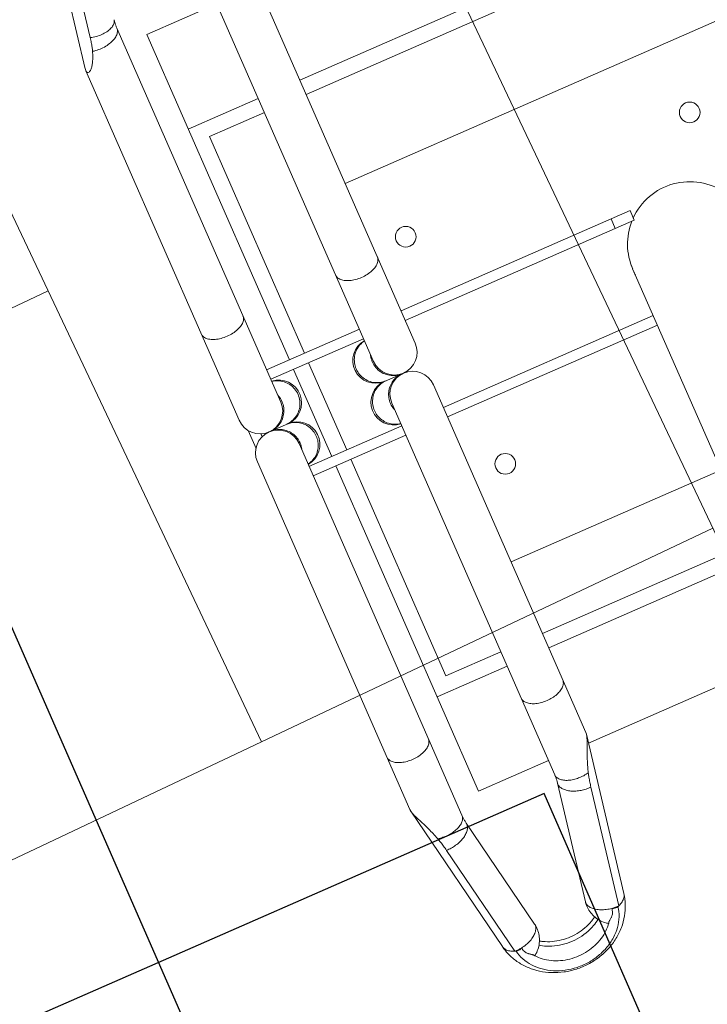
# Model space of a CAD drawing. Header units: metres. Extents: x 134157 to 138734, y 451157 to 455772.
# Tile 494 of 656: x 136618.941 to 136619.274, y 453795.638 to 453796.115. Entities that reach past the tile are written whole.
import ezdxf

# ---------------------------------------------------------------- set-up
doc = ezdxf.new("R2010")
doc.units = ezdxf.units.M
doc.linetypes.add('HIDDEN', pattern=[9.524999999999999, 6.35, -3.175])
doc.layers.add('-DR-alg-hulplijnen', color=210, linetype='Continuous', plot=False)
doc.layers.add('-DR-nw-gr-arc-gras', color=7, linetype='Continuous', true_color=0xb5d5a4)
for name, color, linetype in [('-DR-nw-inr-fietsparkeren Tulip enkele beugel', 2, 'Continuous'), ('-DR-nw-maatvoering', 3, 'Continuous'), ('VELOPA-FIG15HIDDEN', 1, 'HIDDEN'), ('VELOPA-FIG25', 1, 'Continuous')]:
    doc.layers.add(name, color=color, linetype=linetype)
doc.layers.add('-DR-nw-vh-arc-sbs df bruinrood Broeder Alarmstraat', color=7, linetype='Continuous', lineweight=9, true_color=0xd8beb6)
doc.styles.add('2-5TXT', font='arial.ttf')
doc.styles.add('Drong', font='txt', dxfattribs={"height": 1.8})
doc.dimstyles.new('Drong', dxfattribs={"dimtxt": 1.8, "dimasz": 2.5, "dimexe": 0, "dimexo": 0, "dimgap": 0.9, "dimtad": 1, "dimzin": 0, "dimdsep": 46, "dimtxsty": 'Drong', "dimblk": 'dimblk-wit', "dimcen": 0, "dimse1": 1, "dimse2": 1, "dimclrd": 256, "dimclre": 1, "dimclrt": 7, "dimadec": 0, "dimazin": 0, "dimtfac": 1, "dimtmove": 0, "dimatfit": 3, "dimfxl": 1, "dimtolj": 1, "dimtzin": 0, "dimarcsym": 0})
doc.dimstyles.new('VELOPA-drukwerk', dxfattribs={"dimscale": 0, "dimtxt": 2.5, "dimasz": 2, "dimexe": 1, "dimexo": 1, "dimgap": 1, "dimtad": 1, "dimdec": 0, "dimdsep": 46, "dimtxsty": '2-5TXT', "dimcen": 8, "dimadec": 1, "dimazin": 0, "dimtfac": 1, "dimtdec": 0, "dimtmove": 0, "dimatfit": 3, "dimfxl": 1, "dimtolj": 1, "dimtzin": 0, "dimarcsym": 0})
pattern_1 = [(115.3356253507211, (136419.7180158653, 453326.2367068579), (-0.2236810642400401, -0.1059037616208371), [0.06, -0.187485]), (205.3356253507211, (136419.7180158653, 453326.2367068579), (0.1059037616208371, -0.22368106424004), [0.06, -0.187485])]

# ---------------------------------------------------------------- blocks, each defined once
blk = doc.blocks.new('*D482')
at = {"layer": '-DR-alg-hulplijnen', "color": 0, "lineweight": -2, "ltscale": 4, "transparency": 16777216}
for p, q in [((-1.268533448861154e-15, -770.7167233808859), (-1.92714493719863e-14, -1064.726652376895)), ((3625, -770.7167233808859), (3625, -1064.726652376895)), ((41.43344676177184, -1044.009928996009), (3583.566553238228, -1044.009928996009))]:
    blk.add_line(p, q, dxfattribs=at)
at = {"layer": '-DR-alg-hulplijnen', "color": 0, "ltscale": 4, "transparency": 16777216}
for points in [[(41.43344676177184, -1037.104354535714), (41.43344676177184, -1050.915503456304), (-1.800291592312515e-14, -1044.009928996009)], [(3583.566553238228, -1037.104354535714), (3583.566553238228, -1050.915503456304), (3625, -1044.009928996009)]]:
    blk.add_solid(points, dxfattribs=at)
at = {"layer": 'Defpoints', "color": 0, "ltscale": 4, "transparency": 16777216}
for p in [(0, -750), (3625, -750), (3625, -1044.009928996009)]:
    blk.add_point(p, dxfattribs=at)
at = {"layer": '-DR-alg-hulplijnen', "color": 0, "ltscale": 4, "transparency": 16777216, "insert": (1812.5, -996.8320429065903), "char_height": 51.79180845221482, "attachment_point": 5, "style": '2-5TXT'}
blk.add_mtext('\\A1;3625', dxfattribs=at)
blk = doc.blocks.new('*D481')
at = {"layer": '-DR-alg-hulplijnen', "color": 0, "lineweight": -2, "ltscale": 4, "transparency": 16777216}
for p, q in [((3645.716723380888, 3.331503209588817e-15), (4009.119275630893, 6.177109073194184e-14)), ((3988.402552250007, -41.4334467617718), (3988.402552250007, -708.5665532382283)), ((3645.716723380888, -750.0000000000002), (4009.119275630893, -750.0000000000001))]:
    blk.add_line(p, q, dxfattribs=at)
at = {"layer": '-DR-alg-hulplijnen', "color": 0, "ltscale": 4, "transparency": 16777216}
for points in [[(3981.496977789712, -41.43344676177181), (3995.308126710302, -41.4334467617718), (3988.402552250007, 5.843958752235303e-14)], [(3981.496977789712, -708.5665532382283), (3995.308126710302, -708.5665532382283), (3988.402552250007, -750.0000000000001)]]:
    blk.add_solid(points, dxfattribs=at)
at = {"layer": 'Defpoints', "color": 0, "ltscale": 4, "transparency": 16777216}
for p in [(3625.000000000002, 0), (3625.000000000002, -750.0000000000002), (3988.402552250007, -750.0000000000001)]:
    blk.add_point(p, dxfattribs=at)
at = {"layer": '-DR-alg-hulplijnen', "color": 0, "ltscale": 4, "transparency": 16777216, "insert": (3941.242330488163, -375.0000000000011), "char_height": 51.79180845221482, "attachment_point": 5, "rotation": 90, "style": '2-5TXT'}
blk.add_mtext('\\A1;750', dxfattribs=at)
blk = doc.blocks.new('dimblk-wit')
at = {"color": 7}
blk.add_line((2.842170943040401e-14, -0.3333333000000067), (-2.842170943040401e-14, 0.3333333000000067), dxfattribs=at)
blk.add_solid([(0, 0), (-0.7999999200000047, 0.1999999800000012), (-0.7999999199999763, -0.1999999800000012)], dxfattribs=at)
blk = doc.blocks.new('*D634')
at = {"layer": '-DR-nw-maatvoering', "lineweight": -2, "transparency": 16777216}
blk.add_line((136616.4696596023, 453791.6460135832), (136622.2968280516, 453806.2631956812), dxfattribs=at)
at = {"layer": 'Defpoints', "color": 0, "transparency": 16777216}
for p in [(136622.4819835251, 453806.7276496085), (136622.889603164, 453806.5651512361), (136616.6921237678, 453791.0190612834)]:
    blk.add_point(p, dxfattribs=at)
at = {"layer": '-DR-nw-maatvoering', "lineweight": -2, "transparency": 16777216, "xscale": 0.5, "yscale": 0.5, "zscale": 0.5}
for p, rotation in [((136622.481983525, 453806.7276496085), 68.26520454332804), ((136616.2845041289, 453791.1815596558), 248.2652045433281)]:
    blk.add_blockref('dimblk-wit', p, dxfattribs=dict(at, rotation=rotation))
at = {"layer": '-DR-nw-maatvoering', "color": 7, "transparency": 16777216, "insert": (136619.0454071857, 453799.089283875), "char_height": 0.36, "attachment_point": 5, "rotation": 68.26520454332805, "style": 'Drong'}
blk.add_mtext('\\A1;16.75', dxfattribs=at)
blk = doc.blocks.new('Fietsenrek Tulip enkel')
at = {"layer": '-DR-alg-hulplijnen', "ltscale": 4}
for p, q in [((0, -750), (0, 0)), ((1925, 0), (0, 0)), ((0, -750), (0, 0)), ((1925, -750), (0, -750))]:
    blk.add_line(p, q, dxfattribs=at)
at = {"layer": 'VELOPA-FIG15HIDDEN', "color": 252, "linetype": 'Continuous', "lineweight": 9}
for p, q in [((272.0747259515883, -211.9999999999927), (272.0747259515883, -163.0000270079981)), ((277.0747259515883, -211.9999999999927), (277.0747259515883, -163.0000270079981)), ((323.0747259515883, -211.9999729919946), (323.0747259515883, -162.9999999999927)), ((277.0747259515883, -354.9999999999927), (277.0747259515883, -233.9999999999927)), ((323.0747259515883, -344.8499999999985), (323.0747259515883, -233.9999729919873))]:
    blk.add_line(p, q, dxfattribs=at)
at = {"layer": 'VELOPA-FIG25', "color": 252, "linetype": 'Continuous', "lineweight": 9}
for p, q in [((103.445198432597, -141.092851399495), (24.7611135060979, -155.4074385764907)), ((103.4953466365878, -141.0843735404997), (104.3279730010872, -141.0000270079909)), ((289.0747259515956, -141.0000270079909), (104.3279730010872, -141.0000270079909)), ((494.8371129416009, -140.9999999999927), (311.0747259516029, -140.9999999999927)), ((495.7262785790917, -141.0910967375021), (494.8371129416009, -140.9999999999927)), ((495.772689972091, -141.0990760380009), (573.5617494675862, -155.412532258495)), ((295.3146317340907, -142.9999999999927), (304.8906723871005, -142.9999999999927)), ((90.52735133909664, -149.3569318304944), (31.82041158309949, -160.0371806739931)), ((299.2223145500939, -147.9999999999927), (300.8416882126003, -147.9999999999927)), ((300.0747259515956, -151.9999999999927), (300.0747259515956, -161.9999999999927)), ((578.061183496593, -160.0371666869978), (520.0285534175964, -149.358961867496)), ((289.0747259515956, -163.0000270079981), (91.51472595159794, -163.0000270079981)), ((507.4947259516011, -162.9999999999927), (311.0747259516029, -162.9999999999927)), ((328.0747259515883, -211.9999729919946), (328.0747259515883, -162.9999999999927)), ((569.7877324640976, -174.0683839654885), (511.7551023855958, -163.3901791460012)), ((511.7551023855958, -163.3901791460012), (512.3705032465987, -163.4460002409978)), ((272.0747259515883, -174.9999999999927), (100.0747259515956, -174.9999999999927)), ((100.0747259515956, -174.9999999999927), (100.0747259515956, -211.9999999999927)), ((150.0747259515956, -174.9999999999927), (150.0747259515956, -211.9999999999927)), ((323.0747259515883, -174.9999999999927), (277.0747259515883, -174.9999999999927)), ((500.0747259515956, -174.9999999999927), (328.0747259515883, -174.9999999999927)), ((450.0747259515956, -174.9999999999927), (450.0747259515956, -211.9999729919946)), ((500.0747259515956, -174.9999999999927), (500.0747259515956, -211.9999729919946)), ((272.0747259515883, -182.9999999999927), (157.5747259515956, -182.9999999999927)), ((157.5747259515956, -182.9999999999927), (157.5747259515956, -211.9999999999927)), ((323.0747259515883, -182.9999999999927), (277.0747259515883, -182.9999999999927)), ((442.5747259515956, -182.9999999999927), (328.0747259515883, -182.9999999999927)), ((442.5747259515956, -211.9999729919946), (442.5747259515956, -182.9999999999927)), ((511.7551023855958, -211.6098208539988), (569.7877324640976, -200.931616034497)), ((91.51472595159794, -211.9999999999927), (289.0747259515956, -211.9999999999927)), ((300.0747259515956, -212.9999999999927), (300.0747259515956, -222.9999999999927)), ((311.0747259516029, -211.9999729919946), (507.4947259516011, -211.9999729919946)), ((511.7551023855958, -211.6098208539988), (512.3705032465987, -211.5539997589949)), ((520.0285534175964, -225.6410381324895), (578.061183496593, -214.962833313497)), ((495.7557838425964, -233.9040347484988), (573.5617494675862, -219.587467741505)), ((500.0747259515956, -233.1093344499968), (500.0747259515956, -344.8499999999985)), ((104.3281214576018, -233.9999999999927), (289.0747259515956, -233.9999999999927)), ((150.0747259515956, -233.9999999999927), (150.0747259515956, -474.9999999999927)), ((157.5747259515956, -233.9999999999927), (157.5747259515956, -467.9999999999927)), ((272.0747259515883, -354.9999999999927), (272.0747259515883, -233.9999999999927)), ((311.0747259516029, -233.9999729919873), (494.8372597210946, -233.9999729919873)), ((328.0747259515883, -344.8499999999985), (328.0747259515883, -233.9999729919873)), ((442.5747259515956, -344.8499999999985), (442.5747259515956, -233.9999729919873)), ((450.0747259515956, -233.9999729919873), (450.0747259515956, -344.8499999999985)), ((494.8372597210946, -233.9999729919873), (495.7291586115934, -233.9086769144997)), ((277.0747259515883, -344.9999999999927), (272.0747259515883, -344.9999999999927)), ((298.658684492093, -344.8499999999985), (630.2552322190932, -344.8499999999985)), ((277.0747259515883, -354.9999999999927), (272.0747259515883, -354.9999999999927))]:
    blk.add_line(p, q, dxfattribs=at)
at = {"layer": 'VELOPA-FIG25', "color": 252, "lineweight": 9, "ltscale": 4}
for p, q in [((204.6841535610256, -430.1073730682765), (204.6841535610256, -233.9999999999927)), ((404.684153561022, -430.1073730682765), (404.684153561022, -233.9999729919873))]:
    blk.add_line(p, q, dxfattribs=at)
at = {"layer": 'VELOPA-FIG25', "color": 252, "lineweight": 9}
for centre in [(240.0747259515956, -250.4999999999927), (360.0747259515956, -250.4999999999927), (240.0747259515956, -400.4999999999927)]:
    blk.add_circle(centre, 4.999999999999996, dxfattribs=at)
at = {"layer": 'VELOPA-FIG25', "color": 252, "linetype": 'Continuous', "lineweight": 9}
for centre, radius, start, end in [((289.0747259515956, -152.0000270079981), 11, 270, 90), ((311.0747259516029, -151.9999999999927), 11, 90, 270), ((289.0747259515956, -161.9999999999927), 11, 185.2265930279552, 0), ((311.0747259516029, -161.9999999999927), 11, 180, 354.7785966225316), ((289.0747259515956, -212.9999999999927), 11, 0, 174.7735481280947), ((311.0747259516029, -212.9999999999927), 11, 5.221544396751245, 180), ((289.0747259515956, -222.9999999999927), 11, 270, 90), ((311.0747259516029, -222.9999729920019), 11, 90, 270), ((298.4394089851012, -374.9999999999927), 30.15, 90, 135.0000000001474), ((300.0747259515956, -374.9999999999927), 30.25, 88.04586216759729, 96.6523645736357), ((298.4394089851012, -374.9999999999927), 30.15, 138.1691524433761, 238.3446818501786)]:
    blk.add_arc(centre, radius, start, end, dxfattribs=at)
for points, start_tangent, end_tangent in [([(104.32797300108, -141.0000270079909), (105.1764229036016, -141.166496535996), (105.600572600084, -141.6901262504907), (105.4679042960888, -142.5042838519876), (104.7749708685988, -143.484854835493), (103.5278335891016, -144.5640353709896), (101.7686759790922, -145.6635126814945), (99.5995506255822, -146.7155038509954), (97.03399418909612, -147.7221090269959)], (1, 0), (-0.9419036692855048, -0.3358831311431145)), ([(243.5386294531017, -163.0000270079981), (245.2264974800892, -162.5544497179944), (246.7776244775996, -161.2538158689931), (248.0663473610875, -159.2034950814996), (248.9882614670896, -156.5695921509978), (249.4686787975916, -153.5654902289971), (249.4686787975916, -150.4345637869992), (248.9882614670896, -147.4304618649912), (248.0663473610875, -144.7965589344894), (246.7776244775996, -142.7462381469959), (245.2264974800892, -141.4456042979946), (243.5386294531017, -141.0000270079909)], (1, 0), (-1, 0)), ([(466.994016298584, -163), (468.5860438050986, -162.6251840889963), (470.0695772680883, -161.5262794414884), (471.3435163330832, -159.7781745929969), (472.3210441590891, -157.5), (472.9355438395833, -154.8470094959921), (473.1451382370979, -151.9999999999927), (472.9355438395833, -149.1529905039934), (472.3210441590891, -146.4999999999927), (471.3435163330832, -144.2218254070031), (470.0695772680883, -142.473720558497), (468.5860438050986, -141.3748159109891), (466.994016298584, -140.9999999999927)], (1, 0), (-1, 0)), ([(513.1607519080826, -147.7183760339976), (510.0422459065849, -146.6946697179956), (507.153079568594, -145.6307649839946), (504.4932891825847, -144.5501866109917), (502.0300367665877, -143.480861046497), (499.7637301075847, -142.4865463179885), (497.7815417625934, -141.6876164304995), (496.0994907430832, -141.1684539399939), (495.7265333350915, -141.0897224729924)], (-0.9553822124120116, 0.2953723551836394), (-0.9832483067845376, 0.1822711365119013)), ([(97.03400300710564, -147.7221056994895), (95.09443993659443, -148.3306103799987), (92.91885164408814, -148.8729414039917), (90.52735133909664, -149.3569318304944)], (-0.9419022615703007, -0.3358870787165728), (-0.9838514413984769, -0.1789869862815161)), ([(91.51475757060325, -163.0000270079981), (93.178763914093, -162.5671808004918), (94.71187839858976, -161.3027068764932), (95.99337920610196, -159.3061184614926), (96.92241296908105, -156.73454568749), (97.42586524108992, -153.7903695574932), (97.46411464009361, -150.7052947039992), (97.03399418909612, -147.7221090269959)], (0.999999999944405, 1.054467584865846e-05), (-0.2241302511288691, 0.9745591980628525)), ([(507.4947259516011, -163), (508.9946258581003, -162.6679655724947), (510.403976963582, -161.6919071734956), (511.6376968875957, -160.130749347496), (512.6213060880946, -158.0787390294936), (513.2954241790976, -155.6597558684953), (513.6193547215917, -153.0198336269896), (513.5735420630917, -150.3183441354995), (513.1607519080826, -147.7183760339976)], (1, 0), (-0.2299615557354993, 0.973199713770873)), ([(520.0285534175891, -149.358961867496), (517.6052190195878, -148.8716865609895), (515.3152293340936, -148.3272174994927), (513.1607519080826, -147.7183760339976)], (-0.9834894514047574, 0.1809654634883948), (-0.9553822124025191, 0.2953723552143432)), ([(90.52735133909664, -149.3569318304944), (91.15725216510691, -152.214398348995), (91.3652646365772, -155.0970937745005), (91.13662053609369, -157.8003560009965), (90.48755286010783, -160.1322621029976), (89.46414332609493, -161.9272542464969), (88.13905072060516, -163.0578937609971), (87.18319054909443, -163.3891032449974)], (0.2858925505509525, -0.9582616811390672), (-0.983181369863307, -0.1826318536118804)), ([(512.370503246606, -163.4460002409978), (513.8332429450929, -163.1500431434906), (515.2912186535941, -162.2782816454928), (516.6650685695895, -160.878168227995), (517.8800100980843, -159.0259150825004), (518.869910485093, -156.822345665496), (519.5808866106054, -154.3874065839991), (519.9742380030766, -151.8536385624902), (520.0285534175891, -149.358961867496)], (1, 0), (-0.04841406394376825, 0.9988273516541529)), ([(289.1630631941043, -163.6325950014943), (292.1737840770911, -163.1921530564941), (295.0217749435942, -161.9054723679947), (297.3879712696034, -159.877147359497), (299.0806779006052, -157.2715008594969), (299.9627618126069, -154.299626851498), (300.0745150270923, -152.750957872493)], (0.99996768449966, 0.008039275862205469), (0, 1)), ([(310.9935898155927, -163.6326511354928), (308.2277164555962, -163.2621553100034), (305.5747259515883, -162.1750396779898), (303.2965513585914, -160.4456884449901), (301.5484465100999, -158.1919540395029), (300.4495418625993, -155.5674247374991), (300.0747259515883, -152.750957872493)], (-0.9999728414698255, 0.007369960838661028), (0, 1)), ([(573.5617138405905, -155.4127280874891), (573.7128661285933, -155.4431628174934), (575.4500885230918, -156.2476258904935), (576.9283822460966, -157.8094454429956), (578.061183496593, -160.0371666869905)], (0.9838505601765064, -0.1789918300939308), (0.3481890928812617, -0.9374243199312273)), ([(573.5617494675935, -219.5874677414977), (578.7706373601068, -218.0776590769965), (583.6881667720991, -215.5124794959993), (588.2215604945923, -211.8576967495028), (592.0143276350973, -207.3459410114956), (595.0129162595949, -202.0121346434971), (597.0151496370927, -196.1921108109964), (597.984348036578, -190.0517689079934), (597.892170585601, -183.8694163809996), (596.757943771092, -177.8318916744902), (594.6560760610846, -172.2159666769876), (591.6399866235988, -167.1248132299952), (587.9239800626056, -162.8540007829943), (583.523176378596, -159.3805036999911), (578.7266569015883, -156.9047444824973), (573.5617494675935, -155.412532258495)], (0.9834894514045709, 0.1809654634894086), (-0.9834894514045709, 0.1809654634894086)), ([(289.0747259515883, -172.1310344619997), (292.1737840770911, -171.6902373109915), (295.0217749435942, -170.4035566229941), (297.3879712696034, -168.3752316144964), (299.0806779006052, -165.769585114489), (299.9627618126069, -162.7977111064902), (300.0485158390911, -161.9980283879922)], (1, 0), (0.06937048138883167, 0.9975909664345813)), ([(300.0485158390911, -161.9980283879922), (300.0745150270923, -161.2490421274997)], (0.06937048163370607, 0.9975909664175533), (0, 1)), ([(300.1004789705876, -161.9919541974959), (300.0747259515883, -161.2490421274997)], (-0.06916157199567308, 0.9976054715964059), (0, 1)), ([(311.0747259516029, -172.1310344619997), (308.2277164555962, -171.7602395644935), (305.5747259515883, -170.6731239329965), (303.2965513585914, -168.9437726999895), (301.5484465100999, -166.690038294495), (300.4495418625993, -164.0655089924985), (300.1004789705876, -161.9919541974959)], (-1, 0), (-0.06916157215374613, 0.9976054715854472)), ([(577.8828285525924, -163.5944361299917), (578.0581665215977, -161.7951034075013), (578.061183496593, -160.0371666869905)], (0.1429102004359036, 0.9897356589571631), (-0.04841406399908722, 0.9988273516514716)), ([(577.8828285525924, -163.5944361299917), (578.1861512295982, -162.8770445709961), (578.3573884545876, -162.0765153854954), (578.3780841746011, -161.2791146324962), (578.2446153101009, -160.5658552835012)], (0.4845798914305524, 0.8747470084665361), (-0.3077783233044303, 0.9514580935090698)), ([(578.2446153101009, -160.5658552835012), (578.1548630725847, -160.2980427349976), (578.061183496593, -160.0371666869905)], (-0.3077783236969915, 0.9514580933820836), (-0.3481890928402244, 0.9374243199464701)), ([(578.2446153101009, -214.4341447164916), (583.0011780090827, -212.9043890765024), (587.3700303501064, -210.1679985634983), (591.143664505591, -206.3549437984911), (594.1428437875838, -201.6463338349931), (596.2251158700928, -196.2658140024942), (597.2915788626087, -190.4689434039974), (597.2915788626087, -184.5310565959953), (596.2251158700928, -178.7341859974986), (594.1428437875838, -173.3536661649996), (591.143664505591, -168.6450562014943), (587.3700303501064, -164.8320014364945), (583.0011780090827, -162.0956109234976), (578.2446153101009, -160.5658552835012)], (0.9834894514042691, 0.1809654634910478), (-0.9834894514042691, 0.1809654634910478)), ([(91.51419536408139, -163.0000270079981), (90.06369162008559, -163.0438454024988), (88.61830882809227, -163.1749256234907), (87.18375083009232, -163.392116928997)], (-0.9999999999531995, -9.674766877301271e-06), (-0.9838514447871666, -0.1789869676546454)), ([(278.2188355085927, -163.0046414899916), (279.0687740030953, -165.769585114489), (280.7614806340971, -168.3752316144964), (283.1276769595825, -170.4035566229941), (285.9756678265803, -171.6902373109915), (289.0747259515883, -172.1310344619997)], (0.1631534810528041, -0.9866007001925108), (1, 0)), ([(285.5324696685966, -163.053340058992), (285.9756678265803, -163.1921530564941), (288.9863887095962, -163.6325950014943)], (0.9477856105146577, -0.3189081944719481), (0.9999676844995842, -0.008039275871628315)), ([(288.9863887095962, -163.6325950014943), (289.0747259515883, -163.6329502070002)], (0.9999676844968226, -0.008039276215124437), (1, 0)), ([(289.0747259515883, -163.6329502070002), (289.1630631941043, -163.6325950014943)], (1, 0), (0.9999676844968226, 0.008039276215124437)), ([(311.0747259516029, -163.6329502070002), (310.9935898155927, -163.6326511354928)], (-1, 0), (-0.9999728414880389, 0.007369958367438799)), ([(321.9288665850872, -163.0144769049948), (321.6999100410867, -164.0655089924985), (320.6010053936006, -166.690038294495), (318.8529005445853, -168.9437726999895), (316.5747259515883, -170.6731239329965), (313.9217354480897, -171.7602395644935), (311.0747259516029, -172.1310344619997)], (-0.1638538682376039, -0.9864846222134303), (-1, 0)), ([(311.1558620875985, -163.6326511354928), (311.0747259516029, -163.6329502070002)], (-0.9999728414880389, -0.007369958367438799), (-1, 0)), ([(314.5830332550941, -163.064683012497), (313.9217354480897, -163.2621553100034), (311.1558620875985, -163.6326511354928)], (-0.9487952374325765, -0.3158917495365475), (-0.9999728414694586, -0.007369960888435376)), ([(511.7551023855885, -163.3901791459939), (510.3443160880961, -163.1741171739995), (508.922379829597, -163.0436381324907), (507.4947259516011, -163)], (-0.9834894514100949, 0.1809654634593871), (-1, 0)), ([(577.8828285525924, -163.5944361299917), (577.2849133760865, -166.3407292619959), (576.3266383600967, -168.8847591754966), (575.0707194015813, -171.0600332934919), (573.5993227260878, -172.72422531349), (572.0088353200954, -173.768359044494), (570.4029777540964, -174.1242050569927), (569.7881758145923, -174.0660051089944)], (-0.1429101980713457, -0.9897356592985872), (-0.9830726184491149, 0.1832163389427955)), ([(581.3055040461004, -165.1294488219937), (581.2596432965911, -165.0871941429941), (580.5832160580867, -164.5618098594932), (579.7776140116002, -164.1331376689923), (578.861981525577, -163.8170787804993), (577.8828285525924, -163.5944361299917)], (-0.7317919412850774, 0.6815281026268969), (-0.9834894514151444, 0.1809654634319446)), ([(581.7429735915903, -165.579241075), (581.3055040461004, -165.1294488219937)], (-0.6639546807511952, 0.7477728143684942), (-0.7317919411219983, 0.6815281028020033)), ([(583.3163983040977, -167.5550836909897), (583.3107844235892, -167.5510886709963), (583.0006612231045, -167.2355749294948), (582.6643575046, -166.7823136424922), (582.2783152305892, -166.2445987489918), (581.8175673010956, -165.6645055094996), (581.7429735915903, -165.579241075)], (-0.816839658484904, 0.576864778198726), (-0.6639546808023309, 0.7477728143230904)), ([(569.7877324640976, -174.0683839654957), (572.74650692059, -174.2877739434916), (575.6955799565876, -173.8647761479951), (578.5244736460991, -172.8009716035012), (581.0982246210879, -171.1255928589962), (583.3039738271, -168.8824958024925), (583.9188253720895, -168.0466727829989)], (0.9834894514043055, -0.1809654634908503), (0.5641571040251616, 0.8256674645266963)), ([(583.8994268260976, -167.9998713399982), (583.680129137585, -167.828367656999), (583.3163900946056, -167.5552250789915)], (-0.7831416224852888, 0.6218433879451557), (-0.8069365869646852, 0.5906380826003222)), ([(583.8995416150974, -207.0000360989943), (586.6723694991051, -204.3154133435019), (589.1502162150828, -200.7668309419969), (591.0006356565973, -196.6789411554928), (592.1475709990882, -192.2146738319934), (592.5417483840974, -187.5510255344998), (592.16362860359, -182.8813609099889), (591.0284676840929, -178.4008529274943), (589.1822902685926, -174.2899318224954), (586.7002369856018, -170.7172589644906), (583.8994268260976, -167.9998713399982)], (0.7831353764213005, 0.6218512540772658), (-0.7831416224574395, 0.621843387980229)), ([(578.2560795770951, -202.1207758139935), (579.0847439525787, -200.7668309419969), (580.9351633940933, -196.6789411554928), (582.0820987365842, -192.2146738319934), (582.4762761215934, -187.5510255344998), (582.098156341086, -182.8813609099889), (580.9629954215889, -178.4008529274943), (579.1168180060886, -174.2899318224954), (578.2557944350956, -172.8787873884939)], (0.5507126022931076, 0.834694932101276), (-0.5507311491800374, 0.834682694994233)), ([(579.9956035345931, -203.1606989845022), (581.9342555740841, -199.9058249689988), (583.7395385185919, -195.1817957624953), (584.6636466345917, -190.1008767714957), (584.6636466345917, -184.8991232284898), (583.7395385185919, -179.8182042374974), (581.9342555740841, -175.0941750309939), (579.9956035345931, -171.8393010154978)], (0.5773998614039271, 0.8164615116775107), (-0.5773998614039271, 0.8164615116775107)), ([(278.2188309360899, -211.9953861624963), (279.0687740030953, -209.2304148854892), (280.7614806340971, -206.6247683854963), (283.1276769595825, -204.5964433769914), (285.9756678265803, -203.3097626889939), (289.0747259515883, -202.8689655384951)], (0.1631509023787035, 0.986601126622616), (1, 0)), ([(289.0747259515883, -202.8689655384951), (292.1737840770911, -203.3097626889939), (295.0217749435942, -204.5964433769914), (297.3879712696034, -206.6247683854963), (299.0806779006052, -209.2304148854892), (299.9627618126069, -212.202288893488), (300.0485158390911, -213.0019716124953)], (1, 0), (0.06937048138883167, -0.9975909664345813)), ([(311.0747259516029, -202.8689655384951), (308.2277164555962, -203.2397604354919), (305.5747259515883, -204.3268760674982), (303.2965513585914, -206.056227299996), (301.5484465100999, -208.3099617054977), (300.4495418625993, -210.9344910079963), (300.1004789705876, -213.0080458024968)], (-1, 0), (-0.06916157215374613, -0.9976054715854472)), ([(321.9288620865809, -211.9854960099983), (321.6999100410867, -210.9344910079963), (320.6010053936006, -208.3099617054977), (318.8529005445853, -206.056227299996), (316.5747259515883, -204.3268760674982), (313.9217354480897, -203.2397604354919), (311.0747259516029, -202.8689655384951)], (-0.1638563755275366, 0.9864842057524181), (-1, 0)), ([(569.7877324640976, -200.9316160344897), (572.74650692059, -200.7122260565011), (575.6955799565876, -201.1352238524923), (578.5244736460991, -202.1990283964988), (581.0982246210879, -203.8744071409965), (583.3039738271, -206.117504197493), (583.917779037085, -206.9517960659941)], (0.9834894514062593, 0.1809654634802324), (0.5642593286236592, -0.8255976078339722)), ([(569.7881761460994, -200.9339966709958), (570.4031333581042, -200.8757949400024), (570.4376453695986, -200.8758824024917)], (0.9830726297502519, 0.1832162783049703), (0.9999700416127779, -0.007740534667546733)), ([(570.4376453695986, -200.8758824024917), (572.008766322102, -201.2316107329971), (573.5993205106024, -202.2757727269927), (575.0707066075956, -203.9399486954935), (576.3266339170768, -206.1152313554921), (577.2849118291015, -208.6592654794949), (577.8828285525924, -211.4055638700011)], (0.9999700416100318, -0.007740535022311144), (0.1429101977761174, -0.9897356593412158)), ([(581.3048289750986, -209.8711807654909), (581.7614555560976, -209.3998654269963)], (0.7319026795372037, 0.6814091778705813), (0.661212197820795, 0.7501989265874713)), ([(581.7614555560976, -209.3998654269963), (581.8226206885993, -209.3296260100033), (582.2868631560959, -208.743856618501), (582.6730661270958, -208.2054200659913), (583.0086431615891, -207.7546029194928), (583.3163857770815, -207.4447451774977)], (0.6612121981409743, 0.7501989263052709), (0.8176137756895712, 0.5757670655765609)), ([(583.3163898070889, -207.4447759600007), (583.6631090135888, -207.1847250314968), (583.8995416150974, -207.0000360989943)], (0.8069358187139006, 0.5906391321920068), (0.7831353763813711, 0.6218512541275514)), ([(243.5386294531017, -211.9999999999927), (245.2264974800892, -212.4455772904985), (246.7776244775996, -213.7462111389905), (248.0663473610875, -215.7965319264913), (248.9882614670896, -218.4304348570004), (249.4686787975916, -221.4345367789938), (249.4686787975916, -224.5654632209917), (248.9882614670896, -227.5695651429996), (248.0663473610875, -230.2034680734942), (246.7776244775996, -232.253788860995), (245.2264974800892, -233.5544227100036), (243.5386294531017, -233.9999999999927)], (1, 0), (-1, 0)), ([(285.5324074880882, -211.946680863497), (285.9756678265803, -211.8078469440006), (288.9863849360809, -211.3674050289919)], (0.9477837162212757, 0.318913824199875), (0.9999676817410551, 0.008039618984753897)), ([(288.9863849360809, -211.3674050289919), (289.0747259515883, -211.3670497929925)], (0.9999676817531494, 0.008039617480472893), (1, 0)), ([(289.0747259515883, -211.3670497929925), (289.1630669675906, -211.3674050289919)], (1, 0), (0.9999676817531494, -0.008039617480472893)), ([(289.1630669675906, -211.3674050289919), (292.1737840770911, -211.8078469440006), (295.0217749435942, -213.0945276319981), (297.3879712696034, -215.1228526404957), (299.0806779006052, -217.7284991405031), (299.9627618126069, -220.700373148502), (300.0745150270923, -222.2490421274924)], (0.9999676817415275, -0.008039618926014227), (0, -1)), ([(300.0485158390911, -213.0019716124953), (300.0745150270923, -213.750957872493)], (0.06937048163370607, -0.9975909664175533), (0, -1)), ([(310.9935932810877, -211.3673488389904), (308.2277164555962, -211.7378446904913), (305.5747259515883, -212.8249603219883), (303.2965513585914, -214.5543115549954), (301.5484465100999, -216.8080459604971), (300.4495418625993, -219.4325752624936), (300.0747259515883, -222.2490421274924)], (-0.9999728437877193, -0.007369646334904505), (0, -1)), ([(300.1004789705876, -213.0080458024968), (300.0747259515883, -213.750957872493)], (-0.06916157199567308, -0.9976054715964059), (0, -1)), ([(311.0747259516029, -211.3670497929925), (310.9935932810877, -211.3673488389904)], (-1, 0), (-0.9999728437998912, -0.007369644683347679)), ([(311.1558586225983, -211.3673488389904), (311.0747259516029, -211.3670497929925)], (-0.9999728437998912, 0.007369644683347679), (-1, 0)), ([(314.5829654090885, -211.9352943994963), (313.9217354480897, -211.7378446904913), (311.1558586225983, -211.3673488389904)], (-0.9487972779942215, 0.3158856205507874), (-0.9999728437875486, 0.007369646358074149)), ([(466.994016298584, -211.9999729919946), (468.5860438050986, -212.374788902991), (470.0695772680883, -213.4736935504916), (471.3435163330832, -215.2217983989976), (472.3210441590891, -217.4999729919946), (472.9355438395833, -220.1529634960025), (473.1451382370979, -222.9999729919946), (472.9355438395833, -225.8469824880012), (472.3210441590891, -228.4999729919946), (471.3435163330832, -230.7781475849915), (470.0695772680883, -232.5262524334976), (468.5860438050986, -233.6251570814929), (466.994016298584, -233.9999729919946)], (1, 0), (-1, 0)), ([(507.4947259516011, -211.9999729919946), (508.9946258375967, -212.3320074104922), (510.4039769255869, -213.3080657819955), (511.6376968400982, -214.8692235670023), (512.6213060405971, -216.9212338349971), (513.2954241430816, -219.3402169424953), (513.6193547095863, -221.9801391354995), (513.5735420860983, -224.6816285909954), (513.1609006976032, -227.2815920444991)], (1, 0), (-0.2298794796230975, -0.9732191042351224)), ([(507.4950211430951, -211.9999729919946), (508.9224544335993, -211.9563453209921), (510.3443704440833, -211.8258731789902), (511.7551023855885, -211.6098208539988)], (1, 1.038950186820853e-08), (0.9834894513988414, 0.1809654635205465)), ([(512.370503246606, -211.5539997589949), (513.8332429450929, -211.8499568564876), (515.2912186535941, -212.7217183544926), (516.6650685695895, -214.1218317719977), (517.8800100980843, -215.9740849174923), (518.869910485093, -218.1776543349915), (519.5808866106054, -220.6125934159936), (519.9742380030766, -223.1463614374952), (520.0285534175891, -225.6410381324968)], (1, 0), (-0.04841406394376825, -0.9988273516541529)), ([(577.8828285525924, -211.4055638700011), (578.8483278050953, -211.1866933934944), (579.7620077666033, -210.8735213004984), (580.5740716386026, -210.4441363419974), (581.2582947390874, -209.9140350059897), (581.3048289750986, -209.8711807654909)], (0.9834894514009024, 0.1809654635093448), (0.7319026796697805, 0.6814091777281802)), ([(577.8828285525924, -211.4055638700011), (578.1861512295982, -212.1229554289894), (578.3573884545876, -212.9234846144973), (578.3780841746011, -213.7208853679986), (578.2446153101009, -214.4341447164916)], (0.4845798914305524, -0.8747470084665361), (-0.3077783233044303, -0.9514580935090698)), ([(577.8828285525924, -211.4055638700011), (578.0581665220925, -213.2048965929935), (578.061183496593, -214.962833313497)], (0.1429102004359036, -0.9897356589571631), (-0.04841406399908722, -0.9988273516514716)), ([(578.2446153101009, -214.4341447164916), (578.1548630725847, -214.7019572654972), (578.061183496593, -214.962833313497)], (-0.3077783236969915, -0.9514580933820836), (-0.3481890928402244, -0.9374243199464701)), ([(578.061183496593, -214.962833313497), (576.9283822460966, -217.1905545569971), (575.4500885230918, -218.7523741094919), (573.7128661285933, -219.556837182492), (573.5617138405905, -219.5872719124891)], (-0.3481890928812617, -0.9374243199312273), (-0.9838505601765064, -0.1789918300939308)), ([(495.7292658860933, -233.9092552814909), (495.9427061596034, -233.8665142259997), (497.3783835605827, -233.4555993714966), (499.0630185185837, -232.8091236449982), (500.9861600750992, -231.9804818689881), (503.099138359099, -231.0494096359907), (505.3447052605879, -230.0939968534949), (507.7623714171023, -229.1352099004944), (510.3685579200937, -228.1923988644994), (513.1609006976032, -227.2815920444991)], (0.9832304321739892, 0.1823675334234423), (0.9553821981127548, 0.2953724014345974)), ([(513.1609215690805, -227.2815860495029), (515.3153771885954, -226.6727519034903), (517.6052933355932, -226.1282990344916), (520.0285534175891, -225.6410381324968)], (0.9553816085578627, 0.2953743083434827), (0.9834894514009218, 0.1809654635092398)), ([(301.7034562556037, -344.8734628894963), (300.5148655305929, -344.8501345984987)], (-0.9992298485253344, 0.0392391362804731), (-0.999999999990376, 4.387265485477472e-06))]:
    blk.add_spline(points, degree=3, dxfattribs=dict(at, start_tangent=start_tangent, end_tangent=end_tangent))
at = {"layer": '-DR-alg-hulplijnen', "ltscale": 4}
dim = blk.add_linear_dim(base=(3988.402552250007, -750.0000000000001), p1=(3625, 0), p2=(3625, -750), angle=90, dimstyle='VELOPA-drukwerk', override={"dimscale": 20.71672338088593}, dxfattribs=at)
dim.commit()
dim.dimension.update_dxf_attribs({"geometry": '*D481', "text_midpoint": (3941.242330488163, -375.0000000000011)})
dim = blk.add_linear_dim(base=(3625, -1044.009928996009), p1=(0, -750), p2=(3625, -750), dimstyle='VELOPA-drukwerk', override={"dimscale": 20.71672338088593}, dxfattribs=at)
dim.commit()
dim.dimension.update_dxf_attribs({"geometry": '*D482', "text_midpoint": (1812.5, -996.8320429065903)})

msp = doc.modelspace()

# ---------------------------------------------------------------- hatches: boundary and pattern name
at = {"layer": '-DR-nw-gr-arc-gras', "transparency": 33554687}
h = msp.add_hatch(dxfattribs=at)
h.set_pattern_fill('AGR-BOLLEN', color=256, scale=0.1, pattern_type=2)
h.set_pattern_definition(pattern_1)
edge = h.paths.add_edge_path()
edge.add_arc((-7000776.809524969, 3043164.567559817), 7592527.997363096, 340.0567505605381, 340.0572256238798)
edge.add_line((136455.7815594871, 453494.2542758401), (136455.1236032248, 453494.4934109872))
edge.add_arc((380495.2223584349, 364992.5484406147), 259592.3035530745, 160.0666568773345, 160.0804453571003)
edge.add_line((136433.832290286, 453435.7615323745), (136433.813485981, 453435.768343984))
edge.add_line((136433.813485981, 453435.768343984), (136432.1794965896, 453431.2550945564))
edge.add_line((136432.1794965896, 453431.2550945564), (136432.198303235, 453431.2482893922))
edge.add_line((136432.198303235, 453431.2482893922), (136431.6776287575, 453429.8696050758))
edge.add_line((136431.6776287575, 453429.8696050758), (136432.3363505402, 453429.6312341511))
edge.add_line((136432.3363505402, 453429.6312341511), (136434.3092713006, 453435.0765756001))
h = msp.add_hatch(dxfattribs=at)
h.set_pattern_fill('AGR-BOLLEN', color=256, scale=0.1, pattern_type=2)
h.set_pattern_definition(pattern_1)
edge = h.paths.add_edge_path()
edge.add_line((136644.2753070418, 454017.4218487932), (136643.9350728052, 454016.4814706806))
edge.add_line((136643.9350728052, 454016.4814706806), (136643.8839339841, 454016.3403207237))
edge.add_line((136643.8839339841, 454016.3403207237), (136644.542212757, 454016.1016536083))
edge.add_arc((1711333.983143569, -116117.4265426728), 1674723.581774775, 160.0956720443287, 160.096657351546, ccw=False)
edge.add_line((136654.3469492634, 454043.1812754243), (136653.6888597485, 454043.419891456))
edge.add_line((136653.6888597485, 454043.419891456), (136653.6378049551, 454043.2789838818))
edge.add_line((136653.6378049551, 454043.2789838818), (136653.2975354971, 454042.3386559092))
edge.add_line((136653.2975354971, 454042.3386559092), (136644.2753070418, 454017.4218487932))
at = {"layer": '-DR-nw-vh-arc-sbs df bruinrood Broeder Alarmstraat', "transparency": 33554687}
h = msp.add_hatch(dxfattribs=at)
h.set_pattern_fill('AVH-SBS_DIKFORMAAT_KEPER', color=256, scale=3.5, angle=45, pattern_type=2)
h.set_pattern_definition([(115.3356253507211, (136419.7180158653, 453326.2367068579), (-0.321614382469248, 0.1149290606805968), [0.9660000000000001, -0.483]), (25.33562535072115, (136419.0632007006, 453325.9266788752), (-0.321614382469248, 0.1149290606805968), [0.966, -0.483]), (115.3356253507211, (136419.3505233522, 453326.7307148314), (-0.321614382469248, 0.1149290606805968), [0, -1.449]), (115.3356253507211, (136419.3389369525, 453326.1908287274), (-0.321614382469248, 0.1149290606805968), [0, -1.449])])
h.paths.add_polyline_path([(136622.8075498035, 453806.5944730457), (136616.6100704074, 453791.048383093), (136618.5044023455, 453790.3142710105), (136624.631343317, 453805.9024352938)])

# ---------------------------------------------------------------- block references
at = {"layer": '-DR-nw-inr-fietsparkeren Tulip enkele beugel', "xscale": -0.001, "yscale": 0.001, "zscale": 0.001, "rotation": 113.6629406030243}
for p in [(136619.9505252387, 453799.1128586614), (136619.5669294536, 453798.118378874), (136619.1838070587, 453797.122587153), (136618.8018645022, 453796.1289452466), (136618.5076277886, 453795.4390722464)]:
    msp.add_blockref('Fietsenrek Tulip enkel', p, dxfattribs=at)

# ---------------------------------------------------------------- dimensions: what is measured, and where the dimension line sits
at = {"layer": '-DR-nw-maatvoering'}
dim = msp.add_aligned_dim(p1=(136616.6921237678, 453791.0190612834), p2=(136622.889603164, 453806.5651512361), distance=0.4388160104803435, dimstyle='Drong', override={"dimrnd": 0.05, "dimtfill": 0}, dxfattribs=at)
dim.commit()
dim.dimension.update_dxf_attribs({"geometry": '*D634', "text_midpoint": (136619.0454071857, 453799.089283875)})

doc.saveas('drawing.dxf')
